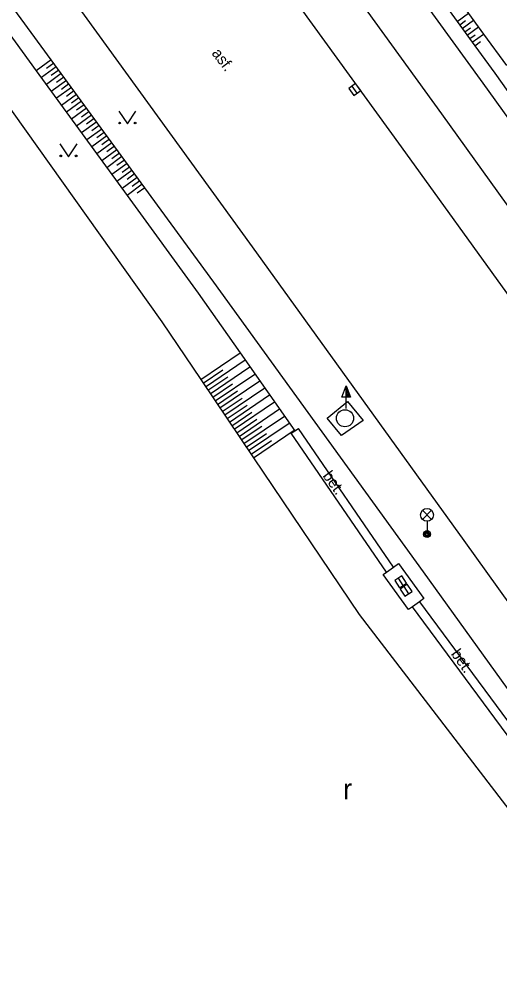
# Model space of a CAD drawing. Extents: x -596024 to -594475, y -1163820 to -1161957.
# Drawn here: x -594538.5 to -594510.4, y -1163358.2 to -1163302.7 of the extents above; entities that cross this region are included whole.
import ezdxf

# ---------------------------------------------------------------- set-up
doc = ezdxf.new("R2010")
doc.units = 0
for name, color, linetype in [('Level 10', 7, 'Continuous'), ('Level 11', 7, 'Continuous'), ('Level 14', 7, 'Continuous'), ('Level 15', 7, 'Continuous'), ('Level 25', 7, 'Continuous'), ('Level 27', 7, 'Continuous'), ('Level 33', 7, 'Continuous'), ('Level 36', 7, 'Continuous'), ('Level 40', 7, 'Continuous')]:
    doc.layers.add(name, color=color, linetype=linetype)

msp = doc.modelspace()

# ---------------------------------------------------------------- linework, layer by layer
at = {"layer": 'Level 10'}
for points in [[(-594528.02, -1163293.82), (-594516.19, -1163310.14)], [(-594536.38, -1163300.1), (-594524.89, -1163315.98)], [(-594516.19, -1163310.14), (-594509.79, -1163319.01)], [(-594524.89, -1163315.98), (-594512.54, -1163333.11)], [(-594512.54, -1163333.11), (-594501.03, -1163349.12)]]:
    msp.add_lwpolyline(points, dxfattribs=at)
at = {"layer": 'Level 11'}
for points in [[(-594523.11, -1163290.31), (-594511.42, -1163306.43)], [(-594525.51, -1163292.09), (-594513.84, -1163308.22)], [(-594511.42, -1163306.43), (-594499.53, -1163322.94)], [(-594513.84, -1163308.22), (-594509.06, -1163314.84)], [(-594520.5, -1163325.96), (-594519.32, -1163325)], [(-594519.32, -1163325), (-594518.41, -1163326.11)], [(-594519.67, -1163326.97), (-594520.5, -1163325.96)], [(-594518.41, -1163326.11), (-594519.67, -1163326.97)], [(-594522.61, -1163326.84), (-594522.4, -1163326.7)], [(-594522.4, -1163326.7), (-594522.19, -1163326.56)], [(-594516.64, -1163334.66), (-594522.19, -1163326.56)], [(-594517.05, -1163334.95), (-594522.61, -1163326.84)], [(-594516.64, -1163334.66), (-594516.34, -1163334.45), (-594514.87, -1163336.49), (-594515.12, -1163336.67)], [(-594517.23, -1163335.08), (-594517.05, -1163334.95)], [(-594515.53, -1163336.96), (-594515.77, -1163337.13), (-594517.23, -1163335.08)], [(-594517.05, -1163334.95), (-594516.64, -1163334.66)], [(-594515.12, -1163336.67), (-594515.53, -1163336.96)], [(-594515.12, -1163336.67), (-594509.27, -1163344.59), (-594509.46, -1163344.74)], [(-594509.46, -1163344.74), (-594509.67, -1163344.89), (-594515.53, -1163336.96)]]:
    msp.add_lwpolyline(points, dxfattribs=at)
at = {"layer": 'Level 14'}
for points in [[(-594531.16, -1163312.53), (-594536.62, -1163305.06), (-594550.7, -1163285.83)], [(-594523.3, -1163287.18), (-594515.2, -1163298.3), (-594511.38, -1163303.56)], [(-594522.42, -1163289.72), (-594515.86, -1163298.77), (-594511.89, -1163304.24)], [(-594543.95, -1163296.81), (-594537.49, -1163305.7), (-594532.19, -1163312.97)], [(-594541.8, -1163304.04), (-594530.16, -1163320.35)], [(-594511.38, -1163303.56), (-594510.04, -1163305.4)], [(-594511.89, -1163304.24), (-594510.73, -1163305.84)], [(-594510.73, -1163305.84), (-594498.92, -1163322.48)], [(-594527.12, -1163318.04), (-594531.16, -1163312.53)], [(-594532.19, -1163312.97), (-594528.03, -1163318.68)], [(-594514.89, -1163334.93), (-594527.12, -1163318.04)], [(-594528.03, -1163318.68), (-594525.59, -1163322.16), (-594522.4, -1163326.7)], [(-594530.16, -1163320.35), (-594527.89, -1163323.71), (-594524.81, -1163328.27)], [(-594524.81, -1163328.27), (-594518.64, -1163337.42)], [(-594504.18, -1163349.81), (-594507.54, -1163345.14), (-594514.89, -1163334.93)], [(-594518.64, -1163337.42), (-594499.82, -1163361.92), (-594495.09, -1163368.06)]]:
    msp.add_lwpolyline(points, dxfattribs=at)
at = {"layer": 'Level 15'}
for points in [[(-594512.92, -1163302.82), (-594512.26, -1163302.35)], [(-594512.77, -1163303.02), (-594512.44, -1163302.78)], [(-594512.63, -1163303.23), (-594511.97, -1163302.75)], [(-594512.48, -1163303.43), (-594512.15, -1163303.19)], [(-594512.33, -1163303.63), (-594511.68, -1163303.15)], [(-594512.19, -1163303.83), (-594511.86, -1163303.6)], [(-594512.04, -1163304.04), (-594511.38, -1163303.56)], [(-594511.89, -1163304.24), (-594511.56, -1163304)], [(-594536.62, -1163305.06), (-594537.49, -1163305.7)], [(-594536.32, -1163305.47), (-594537.19, -1163306.1)], [(-594536.47, -1163305.26), (-594536.9, -1163305.58)], [(-594536.18, -1163305.67), (-594536.61, -1163305.98)], [(-594536.03, -1163305.87), (-594536.9, -1163306.5)], [(-594535.73, -1163306.27), (-594536.61, -1163306.91)], [(-594535.88, -1163306.07), (-594536.31, -1163306.39)], [(-594535.44, -1163306.68), (-594536.31, -1163307.31)], [(-594535.59, -1163306.47), (-594536.02, -1163306.79)], [(-594535.14, -1163307.08), (-594536.02, -1163307.72)], [(-594535.29, -1163306.88), (-594535.73, -1163307.2)], [(-594535, -1163307.28), (-594535.43, -1163307.6)], [(-594534.85, -1163307.48), (-594535.72, -1163308.12)], [(-594534.55, -1163307.89), (-594535.43, -1163308.53)], [(-594534.7, -1163307.69), (-594535.14, -1163308)], [(-594534.26, -1163308.29), (-594535.13, -1163308.93)], [(-594534.41, -1163308.09), (-594534.84, -1163308.41)], [(-594533.96, -1163308.69), (-594534.84, -1163309.33)], [(-594534.11, -1163308.49), (-594534.55, -1163308.81)], [(-594533.81, -1163308.9), (-594534.25, -1163309.21)], [(-594533.67, -1163309.1), (-594534.54, -1163309.74)], [(-594533.37, -1163309.5), (-594534.25, -1163310.14)], [(-594533.52, -1163309.3), (-594533.96, -1163309.62)], [(-594533.08, -1163309.9), (-594533.95, -1163310.55)], [(-594533.22, -1163309.7), (-594533.66, -1163310.02)], [(-594532.93, -1163310.11), (-594533.37, -1163310.43)], [(-594532.78, -1163310.31), (-594533.66, -1163310.95)], [(-594532.63, -1163310.51), (-594533.07, -1163310.83)], [(-594532.49, -1163310.71), (-594533.37, -1163311.36)], [(-594532.19, -1163311.11), (-594533.07, -1163311.76)], [(-594532.34, -1163310.91), (-594532.78, -1163311.23)], [(-594531.9, -1163311.52), (-594532.78, -1163312.16)], [(-594532.04, -1163311.32), (-594532.48, -1163311.64)], [(-594531.75, -1163311.72), (-594532.19, -1163312.04)], [(-594531.6, -1163311.92), (-594532.48, -1163312.57)], [(-594531.31, -1163312.32), (-594532.19, -1163312.97)], [(-594531.45, -1163312.12), (-594531.89, -1163312.45)], [(-594531.16, -1163312.53), (-594531.6, -1163312.85)], [(-594527.89, -1163323.71), (-594525.59, -1163322.16)], [(-594527.61, -1163324.13), (-594525.3, -1163322.57)], [(-594527.75, -1163323.92), (-594526.6, -1163323.14)], [(-594527.33, -1163324.54), (-594525.02, -1163322.98)], [(-594527.05, -1163324.95), (-594524.73, -1163323.39)], [(-594527.47, -1163324.33), (-594526.31, -1163323.55)], [(-594527.19, -1163324.75), (-594526.03, -1163323.96)], [(-594526.77, -1163325.37), (-594524.44, -1163323.79)], [(-594526.91, -1163325.16), (-594525.75, -1163324.38)], [(-594526.49, -1163325.78), (-594524.15, -1163324.2)], [(-594526.63, -1163325.58), (-594525.47, -1163324.79)], [(-594526.21, -1163326.2), (-594523.87, -1163324.61)], [(-594525.93, -1163326.61), (-594523.58, -1163325.02)], [(-594526.35, -1163325.99), (-594525.18, -1163325.2)], [(-594526.07, -1163326.41), (-594524.9, -1163325.61)], [(-594525.65, -1163327.03), (-594523.29, -1163325.43)], [(-594525.79, -1163326.82), (-594524.61, -1163326.02)], [(-594525.38, -1163327.44), (-594523, -1163325.84)], [(-594525.52, -1163327.23), (-594524.33, -1163326.44)], [(-594525.1, -1163327.86), (-594522.72, -1163326.25)], [(-594524.81, -1163328.27), (-594522.43, -1163326.66)], [(-594525.24, -1163327.65), (-594524.05, -1163326.85)], [(-594524.95, -1163328.06), (-594523.76, -1163327.26)]]:
    msp.add_lwpolyline(points, dxfattribs=at)
at = {"layer": 'Level 25'}
for p, q in [((-594519.652, -1163324.748), (-594519.4, -1163324.074)), ((-594519.4, -1163324.748), (-594519.652, -1163324.748)), ((-594519.4, -1163325.4), (-594519.4, -1163324.75))]:
    msp.add_line(p, q, dxfattribs=at)
for points in [[(-594519.15, -1163324.75), (-594519.4, -1163324.75), (-594519.4, -1163324.074), (-594519.4, -1163324.074)], [(-594519.207, -1163324.71), (-594519.36, -1163324.71), (-594519.36, -1163324.297)], [(-594519.265, -1163324.67), (-594519.32, -1163324.67), (-594519.32, -1163324.521)]]:
    msp.add_lwpolyline(points, close=True, dxfattribs=at)
at = {"layer": 'Level 27'}
for p, q in [((-594518.753, -1163307.002), (-594519.047, -1163306.598)), ((-594516.358, -1163335.302), (-594516.082, -1163335.718)), ((-594516.038, -1163335.792), (-594515.762, -1163336.208))]:
    msp.add_line(p, q, dxfattribs=at)
for points in [[(-594518.551, -1163306.855), (-594518.845, -1163306.451), (-594519.249, -1163306.745), (-594518.955, -1163307.149)], [(-594516.566, -1163335.44), (-594516.29, -1163335.857), (-594515.873, -1163335.58), (-594516.15, -1163335.163)], [(-594516.247, -1163335.93), (-594515.97, -1163336.347), (-594515.553, -1163336.07), (-594515.83, -1163335.653)]]:
    msp.add_lwpolyline(points, close=True, dxfattribs=at)
msp.add_circle((-594519.47, -1163325.97), 0.5, dxfattribs=at)
at = {"layer": 'Level 33'}
for p, q in [((-594514.945, -1163331.87), (-594514.415, -1163331.34)), ((-594514.945, -1163331.34), (-594514.415, -1163331.87)), ((-594514.68, -1163331.98), (-594514.68, -1163332.73))]:
    msp.add_line(p, q, dxfattribs=at)
for centre, radius in [((-594514.68, -1163331.605), 0.375), ((-594514.68, -1163332.73), 0.2), ((-594514.68, -1163332.73), 0.145), ((-594514.68, -1163332.73), 0.0876)]:
    msp.add_circle(centre, radius, dxfattribs=at)
at = {"layer": 'Level 36'}
for points in [[(-594532.67, -1163308.05), (-594532.17, -1163308.8), (-594531.67, -1163308.05)], [(-594536.11, -1163309.97), (-594535.61, -1163310.72), (-594535.11, -1163309.97)]]:
    msp.add_lwpolyline(points, dxfattribs=at)
for centre in [(-594532.62, -1163308.75), (-594531.721, -1163308.75), (-594536.06, -1163310.67), (-594535.161, -1163310.67)]:
    msp.add_circle(centre, 0.05, dxfattribs=at)

# ---------------------------------------------------------------- texts
msp.add_text('r', height=1.2, dxfattribs=at).set_placement((-594519.583, -1163348.197))
at = {"layer": 'Level 40'}
for s, rotation, p in [('asf.', 307.47, (-594527.28, -1163304.69)), ('bet.', 305.77, (-594520.8, -1163329.33)), ('bet.', 305.77, (-594513.31, -1163339.72))]:
    msp.add_text(s, height=0.65, rotation=rotation, dxfattribs=at).set_placement(p)

doc.saveas('drawing.dxf')
